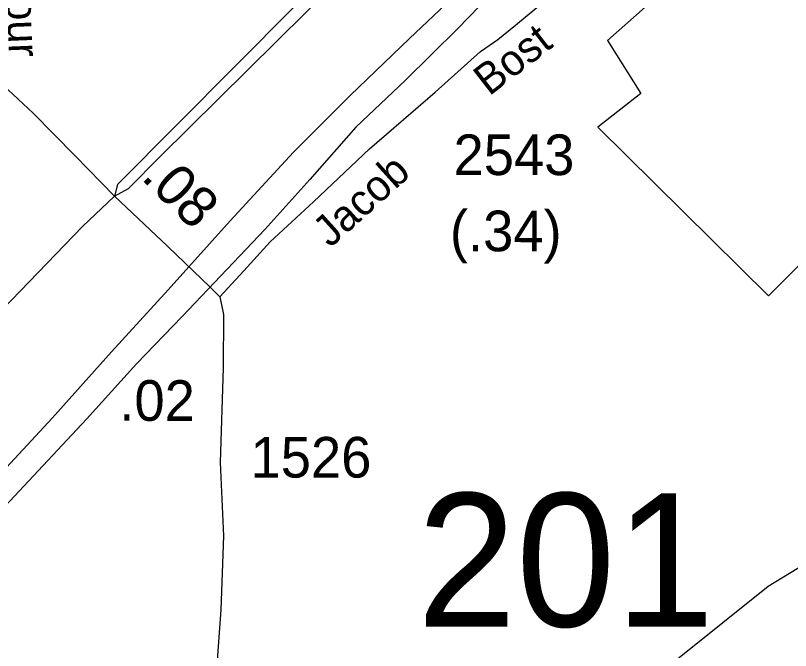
# Model space of a CAD drawing. Extents: x 1473865 to 1648260, y 639067 to 773536.
# Drawn here: x 1552903 to 1555288, y 692539 to 694491 of the extents above; entities that cross this region are included whole.
import ezdxf

# ---------------------------------------------------------------- set-up
doc = ezdxf.new("R2010")
doc.units = 0
for name, color, linetype in [('Exist Boundary Political City Limit New', 7, 'Continuous'), ('Exist Hydrographic Creek Single Shore', 7, 'Continuous'), ('Exist Railroad Mainline', 7, 'Continuous'), ('Exist Road Primary US UnDivided 4 Lane Attributed', 7, 'Continuous'), ('Exist Road Secondary Mileage Hundredths English Label', 7, 'Continuous'), ('Exist Road Secondary Structure Standard Bridge Number Label', 7, 'Continuous'), ('Exist Road Secondary Type 51 Attributed', 7, 'Continuous'), ('Exist Road Secondary Type 51 Label', 7, 'Continuous'), ('Exist Road Secondary Type 51 Number Label', 7, 'Continuous'), ('Map Preparation Boundary City Limit Buffer Line', 7, 'Continuous')]:
    doc.layers.add(name, color=color, linetype=linetype)

msp = doc.modelspace()

# ---------------------------------------------------------------- linework, layer by layer
at = {"layer": 'Exist Boundary Political City Limit New'}
for points in [[(1552229.1, 692381.3), (1552440.9, 692607.8), (1552679.2, 692861.7), (1552862.6, 693087.2), (1553016.1, 693253.3), (1553198.8, 693456.8), (1553373, 693647.7), (1553563.8, 693859.5), (1553758.8, 694071.2), (1553933, 694245.6), (1554115.6, 694420), (1554281.5, 694577.8), (1554777.2, 695012.9), (1554865.9, 695091.4), (1555118.1, 694761.9), (1555038.8, 694692), (1554912, 694830.9), (1554791.2, 694716.2), (1554893.9, 694565.1), (1554724.9, 694414.1)], [(1554724.9, 694414.1), (1554827.4, 694251), (1554694.6, 694148.3), (1555219.8, 693628.8), (1555419, 693828.1), (1555625.2, 693915.7), (1555870, 694010.5), (1555930.4, 693883.6), (1555972.6, 693768.8), (1555971.1, 693695.4), (1556015.1, 693393.4), (1556140.9, 692512.3)]]:
    msp.add_lwpolyline(points, dxfattribs=at)
at = {"layer": 'Exist Hydrographic Creek Single Shore'}
msp.add_lwpolyline([(1554399.5, 691859.9), (1554532.5, 692186), (1555219.3, 692736.1), (1556082.7, 693262.1), (1556383.6, 693468.7), (1556632.3, 693550.7), (1557011.1, 693622.1), (1557327, 693698.7), (1557793.3, 693971.6), (1558542.1, 694130.4)], dxfattribs=at)
at = {"layer": 'Exist Railroad Mainline'}
msp.add_lwpolyline([(1555364.5, 695366.4), (1555207.3, 695245.9), (1555015, 695103.2), (1554870.6, 694996.1), (1554750.5, 694902.2), (1554583.3, 694771.5), (1554430.1, 694623.4), (1554264.6, 694451.2), (1554101.8, 694291), (1553950.1, 694147.4), (1553809.3, 693987.2), (1553670.8, 693833.7), (1553554.3, 693711.1), (1553415.7, 693565.4), (1553275.3, 693419.8), (1553122.2, 693250.2), (1552973.5, 693090.7), (1552841, 692950.9)], dxfattribs=at)
at = {"layer": 'Exist Road Primary US UnDivided 4 Lane Attributed'}
for points in [[(1554362.4, 695083.2), (1553762.3, 694520), (1553217.1, 693971.7), (1553208.1, 693935.4)], [(1553208.1, 693935.4), (1553250.6, 693958.9), (1553348, 694057.9), (1554156.2, 694856.8), (1554386.1, 695060.7)], [(1551459.8, 691676.2), (1551598.9, 691833.3), (1551730.4, 691979.7), (1551963.8, 692235.7), (1552068, 692379.9), (1552177.1, 692545.9), (1552234.6, 692647.2), (1552314.6, 692776.1), (1552382.5, 692897.2), (1552474.5, 693054.6), (1552619.2, 693286.3), (1552698.4, 693389.8), (1552757, 693473.5), (1552863, 693587.7), (1553109.9, 693842.9), (1553208.1, 693935.4)]]:
    msp.add_lwpolyline(points, dxfattribs=at)
at = {"layer": 'Exist Road Secondary Type 51 Attributed'}
for points in [[(1553531.8, 693626.1), (1553606, 693706.5), (1553687.3, 693795.3), (1553820.2, 693917.9), (1553992.2, 694081), (1554194.9, 694255.3), (1554334.3, 694380.5), (1554387.6, 694417.4), (1554441.7, 694461.3), (1554507.3, 694515.6), (1554590.6, 694577.5), (1554874, 694822)], [(1552834, 694305.4), (1552958.1, 694191.4), (1553086.2, 694061.1), (1553208.1, 693935.4)], [(1553208.1, 693935.4), (1553371.8, 693780.9), (1553502.2, 693656.3)], [(1553502.2, 693656.3), (1553531.8, 693626.1)], [(1553531.8, 693626.1), (1553542.9, 693571.9), (1553542.4, 693407.6), (1553533.5, 693117.1), (1553543.8, 692891.4), (1553535.6, 692663.6), (1553523.3, 692494.6), (1553464.2, 692281.9), (1553394.1, 691997.2), (1553372, 691848.8), (1553358.5, 691741), (1553370.3, 691649.8), (1553386.6, 691539.4), (1553507.4, 691129.5)]]:
    msp.add_lwpolyline(points, dxfattribs=at)
at = {"layer": 'Map Preparation Boundary City Limit Buffer Line'}
for points in [[(1552229.1, 692381.3), (1552440.9, 692607.8), (1552679.2, 692861.7), (1552862.6, 693087.2), (1553016.1, 693253.3), (1553198.8, 693456.8), (1553373, 693647.7), (1553563.8, 693859.5), (1553758.8, 694071.2), (1553933, 694245.6), (1554115.6, 694420), (1554281.5, 694577.8), (1554777.2, 695012.9), (1554865.9, 695091.4), (1555118.1, 694761.9), (1555038.8, 694692), (1554912, 694830.9), (1554791.2, 694716.2), (1554893.9, 694565.1), (1554724.9, 694414.1)], [(1554724.9, 694414.1), (1554827.4, 694251), (1554694.6, 694148.3), (1555219.8, 693628.8), (1555419, 693828.1), (1555625.2, 693915.7), (1555870, 694010.5), (1555930.4, 693883.6), (1555972.6, 693768.8), (1555971.1, 693695.4), (1556015.1, 693393.4), (1556140.9, 692512.3)]]:
    msp.add_lwpolyline(points, dxfattribs=at)

# ---------------------------------------------------------------- texts
at = {"layer": 'Exist Road Secondary Mileage Hundredths English Label'}
for s, rotation, p in [('.08', 315.4985, (1553286.5, 693990.3)), ('(.34)', 359.752, (1554239.8, 693766.9)), ('.02', 359.93, (1553222.8, 693245))]:
    msp.add_text(s, height=125, rotation=rotation, dxfattribs=at).set_placement(p)
at = {"layer": 'Exist Road Secondary Structure Standard Bridge Number Label'}
msp.add_text('201', height=410.1, dxfattribs=at).set_placement((1554138.8, 692612.4))
at = {"layer": 'Exist Road Secondary Type 51 Label'}
for s, rotation, p in [('Balfour', 272.2619, (1552867.4, 694764.2)), ('Bost', 37.8056, (1554360.7, 694241.6)), ('Jacob', 42.0272, (1553871.7, 693774.8))]:
    msp.add_text(s, height=95, rotation=rotation, dxfattribs=at).set_placement(p)
at = {"layer": 'Exist Road Secondary Type 51 Number Label'}
for s, p in [('2543', (1554251.1, 694000.5)), ('1526', (1553626.5, 693070.4))]:
    msp.add_text(s, height=125, dxfattribs=at).set_placement(p)

doc.saveas('drawing.dxf')
